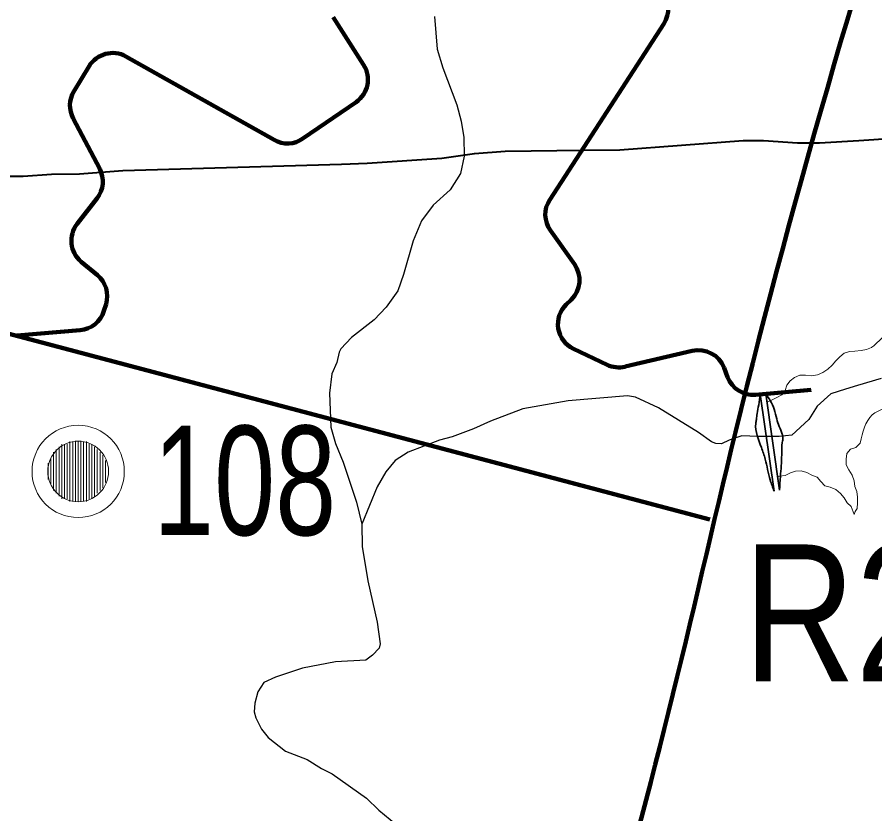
# Model space of a CAD drawing. Extents: x 553962 to 842807, y 8883888 to 9032388.
# Drawn here: x 737100 to 740237, y 8958845 to 8961758 of the extents above; entities that cross this region are included whole.
import ezdxf
from ezdxf.enums import TextEntityAlignment as Align

# ---------------------------------------------------------------- set-up
doc = ezdxf.new("R2010")
doc.units = 0
doc.header["$LTSCALE"] = 160
for name, color, linetype, lineweight in [('15', 7, 'Continuous', 25), ('21', 7, 'Continuous', 25), ('27', 7, 'Continuous', 90), ('33', 7, 'Continuous', 13), ('7', 7, 'Continuous', 90), ('8', 7, 'Continuous', 13)]:
    doc.layers.add(name, color=color, linetype=linetype, lineweight=lineweight)

msp = doc.modelspace()

# ---------------------------------------------------------------- linework, layer by layer
at = {"layer": '15', "lineweight": 40}
for points in [[(739168.8, 8961271.6), (739303.4, 8961273.3), (739754.5, 8961306.8), (739829, 8961307.2), (739953.4, 8961299), (740034.8, 8961298.8), (740177.7, 8961306.9), (740305.3, 8961315.9), (740936, 8961365.4)], [(738285.5, 8961221), (738379.3, 8961223.8), (738652.4, 8961242.4), (738771.9, 8961259.9), (738884.5, 8961268.1), (739168.8, 8961271.6)], [(735620.8, 8961178.7), (735731.5, 8961178.7), (735939.1, 8961184.7), (736086.4, 8961182.8), (736197.1, 8961189.1), (736304, 8961187.6), (736462.5, 8961200.2), (736543.4, 8961202.1), (736665.1, 8961195.8), (736768.2, 8961197.3), (737022.4, 8961176.7), (737121.8, 8961176.5), (737224.9, 8961184.4), (737328.1, 8961184.8), (737486.6, 8961197.6), (738285.5, 8961221)]]:
    msp.add_lwpolyline(points, dxfattribs=at)
at = {"layer": '21'}
for points in [[(738626.6, 8961759.9), (738636.5, 8961640.5), (738657.2, 8961572.5), (738708.2, 8961437), (738723.9, 8961377.2), (738733.9, 8961317.5), (738734.2, 8961249.7), (738720.9, 8961186.2), (738683.6, 8961126.1), (738620.8, 8961070.7), (738578.4, 8961013.8), (738548.1, 8960940.1), (738513.2, 8960816.6), (738491.7, 8960757.4), (738449.6, 8960697.3), (738406.1, 8960651.4), (738323.2, 8960586.2), (738283.9, 8960545.5), (738277, 8960532.8), (738268.6, 8960495.4), (738251.1, 8960454.1), (738241.8, 8960382.7)], [(740259.6, 8960436.9), (740172.9, 8960410.9), (740129.6, 8960397.9), (740075.5, 8960380.6), (740025.6, 8960335.1), (739995.3, 8960287.4), (739932.5, 8960229), (739887, 8960224.6), (739809, 8960224.6), (739750.6, 8960226.8), (739703.5, 8960211.2), (739676.3, 8960198.5), (739654.7, 8960198.6), (739639.1, 8960205.7), (739591.2, 8960239.7), (739445.9, 8960329.8), (739361.8, 8960368.7), (739332.6, 8960373.7), (739115.4, 8960354.6), (738948.9, 8960325.4), (738830.6, 8960281.2), (738768.6, 8960252.6), (738690.2, 8960223.3), (738644.4, 8960210.8), (738530, 8960167.3), (738482.6, 8960137.4), (738448.2, 8960095.2), (738416.1, 8960041.1), (738360.7, 8959903.7), (738361.7, 8959822), (738382.9, 8959696.5), (738416.4, 8959545.4), (738427.2, 8959466.2), (738423.7, 8959450.8), (738399.7, 8959425), (738374.6, 8959407.4), (738264.3, 8959400.5), (738143.3, 8959377.2), (738045, 8959345.3), (738001.8, 8959325.2), (737980.5, 8959290.7), (737969.3, 8959249.8), (737966.1, 8959217.4), (737972.2, 8959196.6), (737993.9, 8959155.2), (738018.3, 8959124.6), (738081.2, 8959074), (738160.4, 8959043.4), (738212.7, 8959010.5), (738252.1, 8958991.6), (738377.8, 8958902.9), (738423, 8958858.3), (738484.8, 8958807.8)], [(738241.8, 8960382.7), (738247.4, 8960259.4), (738263.5, 8960199.7), (738292.1, 8960130.8), (738340.4, 8959985), (738360.6, 8959903.9)]]:
    msp.add_lwpolyline(points, dxfattribs=at)
at = {"layer": '27'}
msp.add_line((739632.7, 8959921), (727062.8, 8963254.1), dxfattribs=at)
msp.add_spline([(737594, 8956415), (738398.3, 8956832.5), (739187.6, 8958183), (739727.1, 8960241), (741408.1, 8965589.6)], degree=3, dxfattribs=at)
at = {"layer": '33'}
for p, q in [((737293, 8960207), (737293, 8959987)), ((737303, 8960207), (737303, 8959987)), ((737313, 8960207), (737313, 8959987)), ((737323, 8960207), (737323, 8959987)), ((737333, 8960207), (737333, 8959987)), ((737343, 8960207), (737343, 8959987)), ((737353, 8960207), (737353, 8959987)), ((737243, 8960177), (737243, 8960017)), ((737253, 8960187), (737253, 8960007)), ((737263, 8960197), (737263, 8959997)), ((737273, 8960197), (737273, 8959997)), ((737283, 8960197), (737283, 8959997)), ((737363, 8960197), (737363, 8959997)), ((737373, 8960197), (737373, 8959997)), ((737383, 8960187), (737383, 8960007)), ((737393, 8960177), (737393, 8960017)), ((737223, 8960147), (737223, 8960047)), ((737233, 8960167), (737233, 8960027)), ((737403, 8960167), (737403, 8960027)), ((737413, 8960157), (737413, 8960037)), ((737213, 8960127), (737213, 8960067)), ((737423, 8960137), (737423, 8960057))]:
    msp.add_line(p, q, dxfattribs=at)
for radius in [168.7, 111]:
    msp.add_circle((737323, 8960097), radius, dxfattribs=at)
at = {"layer": '7'}
for p, q in [((738367, 8961583.6), (738256.1, 8961758)), ((739464.6, 8961733.8), (739047.5, 8961090.5)), ((737497.8, 8961614.1), (738039.3, 8961309.1)), ((737307.4, 8961486.2), (737363.1, 8961578.6)), ((738145.2, 8961313.8), (738339.3, 8961447.6)), ((737401.6, 8961203.6), (737304.5, 8961388)), ((737319.2, 8961002), (737392, 8961095.6)), ((739050.1, 8960977.9), (739138, 8960855)), ((737393.1, 8960814.6), (737334.1, 8960863.8)), ((737417.4, 8960684.2), (737424.9, 8960709.1)), ((739126.2, 8960725), (739108.1, 8960707.5)), ((737099.8, 8960594.1), (737329.9, 8960613.3)), ((739134.8, 8960545.2), (739257.7, 8960487)), ((739323.4, 8960480.1), (739568.7, 8960537.8)), ((739685.1, 8960475.7), (739697.9, 8960441.8)), ((739800.2, 8960377.5), (740003.7, 8960395.4))]:
    msp.add_line(p, q, dxfattribs=at)
for centre, start, end in [((739380.7, 8961788.2), 327.0385, 111.1787), ((737448.7, 8961527), 60.6057, 148.9356), ((738282.6, 8961530), 304.5676, 32.4584), ((737393, 8961434.6), 148.9356, 207.7469), ((738088.4, 8961396.2), 240.6057, 304.5676), ((737313.1, 8961157), 322.1387, 27.7469), ((739131.4, 8961036.1), 147.0386, 215.5908), ((737398.1, 8960940.6), 142.1387, 230.1805), ((739056.7, 8960796.8), 314.0431, 35.5908), ((737329.1, 8960737.8), 343.3085, 50.1805), ((739177.6, 8960635.6), 134.0431, 244.6694), ((737321.6, 8960712.9), 274.766, 343.3085), ((739591.6, 8960440.5), 20.6496, 103.2468), ((739300.5, 8960577.4), 244.6694, 283.2468), ((739791.5, 8960477.1), 200.6496, 275.0265)]:
    msp.add_arc(centre, 100, start, end, dxfattribs=at)
at = {"layer": '8', "lineweight": 35}
for p, q in [((739817.6, 8960379), (739868.5, 8960025.1)), ((739837.6, 8960380.8), (739888.3, 8960027.9))]:
    msp.add_line(p, q, dxfattribs=at)
at = {"layer": '8'}
for points in [[(740186.5, 8960539), (740206.3, 8960542.5), (740224.9, 8960550.6), (740225.8, 8960551)], [(739842, 8960349.8), (739859.2, 8960357.6), (739877.8, 8960367.2), (739896.2, 8960377.3), (739908.7, 8960393.3), (739914.3, 8960413), (739927.2, 8960428.5), (739943.4, 8960441), (739962.3, 8960448.7), (739982.6, 8960449.2), (740003.8, 8960447), (740026.8, 8960449.7), (740046.8, 8960458.4), (740065.3, 8960471.4), (740080.5, 8960485.9), (740094.2, 8960501.5), (740109.1, 8960515.5), (740124.3, 8960529), (740143.4, 8960535.4), (740163.7, 8960536.3), (740186.5, 8960539)], [(740182.8, 8960200.7), (740167, 8960184.3), (740147.2, 8960178.5), (740134.4, 8960162.8), (740131.8, 8960142.2), (740131.5, 8960121.7), (740141.3, 8960103), (740153.8, 8960083.7), (740161.1, 8960063.1), (740164, 8960042.5), (740171.1, 8960023.5), (740173.2, 8960003), (740173, 8959981.7), (740171.5, 8959961.3), (740165, 8959950), (740161.3, 8959939.9), (740150, 8959968.6), (740135.5, 8959982.7), (740124, 8960000.2), (740110.8, 8960016.7), (740093.8, 8960030.6), (740073.7, 8960038.9), (740054, 8960044.4), (740039.6, 8960060.5), (740025.1, 8960075.7), (740006, 8960083.6), (739987.3, 8960093.3), (739967.1, 8960099.6), (739946.6, 8960098.2), (739927.8, 8960091.4), (739908.8, 8960082.2), (739888.4, 8960079.1), (739881.2, 8960077.2), (739842, 8960349.8)]]:
    msp.add_lwpolyline(points, dxfattribs=at)
msp.add_spline([(740225.8, 8960551), (740277.6, 8960598.2), (740347.1, 8960692), (740414.1, 8960785.8), (740454.2, 8960785.8), (740460.9, 8960785.8), (740460.9, 8960725.5), (740434.2, 8960645.1), (740440.8, 8960558.1), (740460.9, 8960484.4), (740527.9, 8960410.8), (740588.2, 8960410.8), (740695.3, 8960417.5), (740755.6, 8960404.1), (740842.6, 8960430.9), (740916.3, 8960410.8), (740916.3, 8960370.6), (740889.5, 8960303.6), (740889.5, 8960216.6), (740829.2, 8960203.2), (740769, 8960230), (740715.4, 8960230), (740628.3, 8960243.4), (740487.7, 8960330.4), (740333.7, 8960337.1), (740226.6, 8960303.6), (740182.8, 8960200.7)], degree=3, dxfattribs=at)
at = {"layer": '8', "lineweight": 35}
for points in [[(739817.6, 8960379), (739811.9, 8960340), (739805.8, 8960308.6), (739803.5, 8960287.2), (739801.2, 8960272.7), (739821.8, 8960184.8), (739835.6, 8960142.1), (739853.9, 8960065.7), (739868.5, 8960025.1)], [(739837.6, 8960380.8), (739855.4, 8960354.5), (739868.4, 8960324.7), (739877.6, 8960288.8), (739897.4, 8960233.8), (739900.5, 8960220), (739898.2, 8960203.2), (739895.9, 8960157.3), (739891.3, 8960078.7), (739888.3, 8960027.9)]]:
    msp.add_spline(points, degree=3, dxfattribs=at)

# ---------------------------------------------------------------- texts
at = {"layer": '33', "width": 0.75}
msp.add_text('108', height=400, dxfattribs=at).set_placement((737597.2, 8959864.1))
at = {"layer": '8', "width": 0.85}
msp.add_text('R20', height=500, dxfattribs=at).set_placement((740276.7, 8959330), align=Align.CENTER)

doc.saveas('drawing.dxf')
